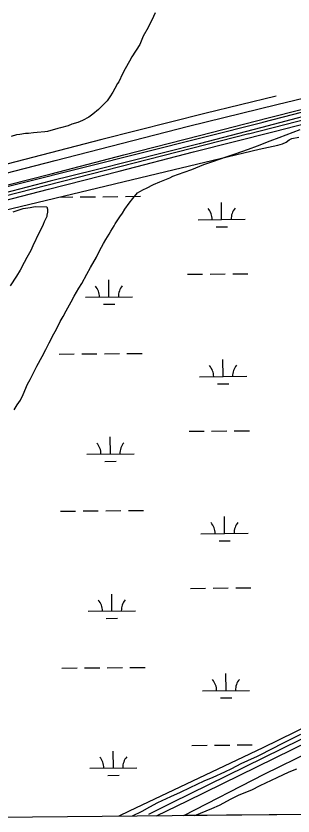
# Model space of a CAD drawing. Extents: x 3598634 to 3636690, y 517270 to 542944.
# Drawn here: x 3610347 to 3610935, y 522749 to 524444 of the extents above; entities that cross this region are included whole.
import ezdxf

# ---------------------------------------------------------------- set-up
doc = ezdxf.new("R2010")
doc.units = 0
for name, color, linetype in [('V-DTCH-CNTR', 7, 'Continuous'), ('V-GRID-FRAM', 7, 'Continuous'), ('V-RAIL-TRAK', 7, 'Continuous'), ('V-ROAD-CNTR', 7, 'Continuous'), ('V-SITE-VEGE', 7, 'Continuous'), ('V-TOPO-SHOR', 7, 'Continuous'), ('V-WETL-SWMP', 7, 'Continuous')]:
    doc.layers.add(name, color=color, linetype=linetype)

msp = doc.modelspace()

# ---------------------------------------------------------------- linework, layer by layer
at = {"layer": 'V-DTCH-CNTR'}
msp.add_lwpolyline([(3610899.1, 524274.5), (3610747.4, 524237.7), (3610529.3, 524182.7), (3610291.9, 524121)], dxfattribs=at)
at = {"layer": 'V-GRID-FRAM'}
msp.add_lwpolyline([(3602690.3, 540859.2), (3634347.4, 541153.9), (3634524.6, 522971.8), (3602851.6, 522676.9), (3602690.3, 540859.2)], dxfattribs=at)
at = {"layer": 'V-RAIL-TRAK'}
for points in [[(3609177, 523791.7), (3609369.5, 523841.1), (3609474.9, 523867.5), (3609597.6, 523898.8), (3609756, 523940.5), (3609872, 523969.1), (3610012, 524006.4), (3610142, 524038.2), (3610284.7, 524075), (3610421.4, 524109.6), (3610575.9, 524149.7), (3610736.5, 524190.9), (3610881.5, 524228.2), (3611021.5, 524263.9)], [(3611028.7, 524249.9), (3610868.6, 524207.6), (3610735.3, 524173.6), (3610517.3, 524118.2), (3610419.7, 524094), (3610305.3, 524064.4), (3610199.9, 524036.9), (3610069.4, 524003.4), (3609958.4, 523976), (3609840.1, 523944.7), (3609687.3, 523906.2), (3609520.6, 523864.5), (3609372.2, 523825), (3609236.1, 523790.9), (3609078.2, 523749.7)], [(3609105.9, 523741.8), (3609243.8, 523776.9), (3609353.8, 523804.3), (3609452.3, 523829.7), (3609591.6, 523865.5), (3609713.8, 523897.9), (3609829.5, 523926.7), (3609974.5, 523964.7), (3610102.3, 523997.7), (3610227.3, 524028.7), (3610415.9, 524077.2), (3610565.9, 524115.1), (3610723.8, 524156.6), (3610894.5, 524199.5), (3611034.5, 524235.4)], [(3610645.3, 522749.5), (3610710.6, 522781.6), (3610932.6, 522890), (3611040.9, 522943.4)]]:
    msp.add_lwpolyline(points, dxfattribs=at)
at = {"layer": 'V-ROAD-CNTR'}
for points in [[(3610870.8, 524219.1), (3611650.3, 524420.2), (3611910.7, 524484.7), (3612429.4, 524620.5), (3612849.4, 524724.4), (3613322.1, 524847.6), (3613877.1, 524989.4), (3614424.8, 525126.6), (3614863.4, 525237.7), (3615268.2, 525343.5), (3615482.5, 525394.7), (3615882.9, 525500.8), (3616304.2, 525605.5), (3616734.9, 525718)], [(3610839.8, 524194.1), (3611654.5, 524403.7), (3611914.9, 524468.3), (3612433.6, 524604), (3612853.6, 524707.9), (3613326.3, 524831.2), (3613881.3, 524972.9), (3614429, 525110.1), (3614867.6, 525221.2), (3615272.4, 525327), (3615486.6, 525378.2), (3615887.2, 525484.3), (3616308.4, 525589), (3616739.2, 525701.6)], [(3615846.2, 525306.6), (3615159.9, 524973.8), (3614867.6, 524832), (3614450.7, 524627.6), (3614081.3, 524447.1), (3613503.9, 524166), (3613020.6, 523930.2), (3612510.7, 523681.4), (3611965.7, 523412.5), (3611456.5, 523159.5), (3610677.5, 522777.3), (3610628.2, 522752.6)], [(3604996.1, 522700.2), (3605062.1, 522717.2), (3605864.2, 522921.6), (3606843.1, 523174.9), (3608415.2, 523578.1), (3608483.5, 523595.4), (3608653.5, 523642.8), (3608824, 523692.5), (3608984, 523735.5), (3609241, 523802.3), (3609620.5, 523902.7), (3610103, 524026.3), (3610871.1, 524219.4)], [(3605059.9, 522700.8), (3605321.7, 522768.5), (3606004.3, 522943.5), (3606728, 523128), (3607202.8, 523251.6), (3608443.1, 523569.6), (3608574.3, 523602.8), (3608777, 523661.8), (3608894.6, 523695.6), (3608985.8, 523721.1), (3609170.5, 523770.2), (3609601.7, 523880), (3610047.1, 523992.2), (3610841.1, 524194.8)]]:
    msp.add_lwpolyline(points, dxfattribs=at)
at = {"layer": 'V-SITE-VEGE'}
for p, q in [((3610905.5, 524186.4), (3610949.6, 524203.7)), ((3610859, 524169.1), (3610886.2, 524179.9)), ((3610886.2, 524179.9), (3610905.5, 524186.4)), ((3610812, 524151.8), (3610840.3, 524162)), ((3610840.3, 524162), (3610859, 524169.1)), ((3610764.3, 524135.7), (3610792.6, 524145.9)), ((3610792.6, 524145.9), (3610812, 524151.8)), ((3610720.2, 524119), (3610745.6, 524129.2)), ((3610745.6, 524129.2), (3610764.3, 524135.7)), ((3610673.1, 524101.1), (3610679.8, 524104.7)), ((3610679.8, 524104.7), (3610703.9, 524113.1)), ((3610703.9, 524113.1), (3610720.2, 524119)), ((3610624.2, 524079.6), (3610638.7, 524086.8)), ((3610638.7, 524086.8), (3610652, 524092.8)), ((3610652, 524092.8), (3610673.1, 524101.1)), ((3610604.9, 524069.4), (3610609.7, 524072.4)), ((3610609.7, 524072.4), (3610617.6, 524076.6)), ((3610617.6, 524076.6), (3610624.2, 524079.6)), ((3610587.3, 524047.8), (3610594.6, 524057.4)), ((3610594.6, 524057.4), (3610604.9, 524069.4)), ((3610351.6, 524032.5), (3610362.5, 524036)), ((3610362.5, 524036), (3610377.5, 524038.4)), ((3610377.5, 524038.4), (3610387.8, 524040.2)), ((3610387.8, 524040.2), (3610412.5, 524040.1)), ((3610412.5, 524040.1), (3610413.7, 524034.6)), ((3610577.6, 524034.6), (3610587.3, 524047.8)), ((3610341.3, 524028.9), (3610351.6, 524032.5)), ((3610412.4, 524019.6), (3610410, 524013.5)), ((3610413.7, 524028.6), (3610412.4, 524022)), ((3610412.4, 524022), (3610412.4, 524019.6)), ((3610413.7, 524034.6), (3610413.7, 524028.6)), ((3610567.3, 524018.4), (3610572.8, 524026.2)), ((3610572.8, 524026.2), (3610577.6, 524034.6)), ((3610405.1, 524002.1), (3610400.9, 523993.1)), ((3610407, 524008.1), (3610405.1, 524002.1)), ((3610410, 524013.5), (3610407, 524008.1)), ((3610555.2, 523999.7), (3610557.6, 524003.9)), ((3610557.6, 524003.9), (3610567.3, 524018.4)), ((3610396.6, 523985.3), (3610383.2, 523957)), ((3610400.9, 523993.1), (3610396.6, 523985.3)), ((3610544.9, 523981.7), (3610547.9, 523988.3)), ((3610547.9, 523988.3), (3610555.2, 523999.7)), ((3610532.7, 523961.8), (3610537.6, 523970.9)), ((3610537.6, 523970.9), (3610544.9, 523981.7)), ((3610383.2, 523957), (3610378.4, 523947.4)), ((3610524.2, 523946.8), (3610532.7, 523961.8)), ((3610378.4, 523947.4), (3610369.9, 523932.3)), ((3610517.6, 523933), (3610524.2, 523946.8)), ((3610364.4, 523922.1), (3610355.9, 523905.3)), ((3610369.9, 523932.3), (3610364.4, 523922.1)), ((3610505.4, 523911.3), (3610517.6, 523933)), ((3610355.9, 523905.3), (3610348, 523892.6)), ((3610497.5, 523896.9), (3610505.4, 523911.3)), ((3610348, 523892.6), (3610334.7, 523872.2)), ((3610486.6, 523877.6), (3610497.5, 523896.9)), ((3610470.8, 523850.6), (3610480.5, 523867.4)), ((3610480.5, 523867.4), (3610486.6, 523877.6)), ((3610464.2, 523838.5), (3610470.8, 523850.6)), ((3610453.8, 523819.3), (3610464.2, 523838.5)), ((3610447.2, 523807.3), (3610453.8, 523819.3)), ((3610441.1, 523797), (3610447.2, 523807.3)), ((3610433.2, 523780.8), (3610441.1, 523797)), ((3610417.4, 523751.9), (3610427.1, 523770.6)), ((3610427.1, 523770.6), (3610433.2, 523780.8)), ((3610410.7, 523737.5), (3610417.4, 523751.9)), ((3610402.8, 523722.5), (3610410.7, 523737.5)), ((3610391.3, 523702), (3610402.8, 523722.5)), ((3610377.3, 523674.3), (3610391.3, 523702)), ((3610362.7, 523642.4), (3610371.3, 523664.1)), ((3610371.3, 523664.1), (3610377.3, 523674.3)), ((3610349.4, 523620.2), (3610356.7, 523630.4)), ((3610356.7, 523630.4), (3610362.7, 523642.4)), ((3610343.3, 523610), (3610349.4, 523620.2)), ((3610950.6, 522921.7), (3610923.4, 522908.5)), ((3610907.7, 522900.8), (3610893.2, 522893)), ((3610923.4, 522908.5), (3610907.7, 522900.8)), ((3610893.2, 522893), (3610858.8, 522875)), ((3610858.8, 522875), (3610837.7, 522866.1)), ((3610823.8, 522859.5), (3610803.9, 522849.3)), ((3610837.7, 522866.1), (3610823.8, 522859.5)), ((3610789.4, 522842.2), (3610764.6, 522830.8)), ((3610803.9, 522849.3), (3610789.4, 522842.2)), ((3610900.8, 522830.9), (3610926.2, 522842.8)), ((3610926.2, 522842.8), (3610942.5, 522849.4)), ((3610745.3, 522823), (3610715.7, 522808.7)), ((3610764.6, 522830.8), (3610745.3, 522823)), ((3610864.6, 522814.1), (3610900.8, 522830.9)), ((3610695.2, 522799.1), (3610674.6, 522790.2)), ((3610715.7, 522808.7), (3610695.2, 522799.1)), ((3610820.5, 522793.8), (3610847.1, 522804.6)), ((3610847.1, 522804.6), (3610864.6, 522814.1)), ((3610674.6, 522790.2), (3610647.5, 522777)), ((3610778.8, 522772.3), (3610803.6, 522785.4)), ((3610803.6, 522785.4), (3610820.5, 522793.8)), ((3610630, 522768), (3610614.2, 522758.5)), ((3610647.5, 522777), (3610630, 522768)), ((3613499.4, 522776.1), (3610726.2, 522750.3)), ((3610738.4, 522755.6), (3610762.5, 522765.1)), ((3610762.5, 522765.1), (3610778.8, 522772.3)), ((3610614.2, 522758.5), (3610593.7, 522749)), ((3610726.2, 522750.3), (3610738.4, 522755.6))]:
    msp.add_line(p, q, dxfattribs=at)
msp.add_lwpolyline([(3610642.2, 524450.5), (3610638.6, 524443.3), (3610627.7, 524419.8), (3610616.7, 524401.2), (3610609.4, 524383.7), (3610593.1, 524357.3), (3610587.6, 524348.3), (3610578.5, 524332), (3610573, 524321.2), (3610565.1, 524304.9), (3610562.7, 524301.3), (3610556.6, 524290.5), (3610552.4, 524282.7), (3610546.3, 524273.1), (3610540.3, 524264.7), (3610530, 524253.9), (3610522.1, 524246), (3610510, 524235.8), (3610501.5, 524229.9), (3610488.3, 524222.7), (3610478.6, 524218.5), (3610465.9, 524214.9), (3610457.5, 524211.3), (3610441.8, 524207.2), (3610435.8, 524205.4), (3610414, 524199.5), (3610408, 524198.9), (3610392.3, 524197.1), (3610384.5, 524196.6), (3610373.6, 524195.4), (3610367, 524194.8), (3610355.5, 524193.1), (3610348.3, 524192.5), (3610336.8, 524188.9)], dxfattribs=at)
at = {"layer": 'V-TOPO-SHOR'}
msp.add_lwpolyline([(3608962.8, 523764.3), (3609188.5, 523819.8), (3609402.1, 523876), (3609612.8, 523928.8), (3609867.8, 523993.4), (3610155.9, 524068.1), (3610179.9, 524074.3), (3610259.9, 524094.5), (3610429.9, 524137.6), (3610712.8, 524210.7), (3610899.9, 524256.4), (3611014.9, 524283.8)], dxfattribs=at)
at = {"layer": 'V-WETL-SWMP'}
for p, q in [((3610902.3, 524170.4), (3610912.5, 524172.9)), ((3610912.5, 524172.9), (3610920.3, 524176.8)), ((3610920.3, 524176.8), (3610926.1, 524181.5)), ((3610926.1, 524181.5), (3610931.7, 524184.7)), ((3610931.7, 524184.7), (3610947, 524187.7)), ((3610665.2, 524114.7), (3610862.5, 524161.8)), ((3610862.5, 524161.8), (3610902.3, 524170.4)), ((3610320.4, 524032.3), (3610665.2, 524114.7)), ((3610438.2, 524060.5), (3610467.4, 524060.7)), ((3610483.4, 524060.9), (3610515.4, 524061.2)), ((3610531.4, 524061.3), (3610563.4, 524061.6)), ((3610579.4, 524061.8), (3610611.4, 524062.1)), ((3610783.2, 524012.9), (3610782.9, 524048.9)), ((3610733.2, 524012.5), (3610833.2, 524013.4)), ((3610771.4, 523997.4), (3610795.4, 523997.6)), ((3610544.3, 523848.8), (3610543.9, 523884.8)), ((3610710.9, 523896.8), (3610742.9, 523897.1)), ((3610758.9, 523897.3), (3610790.9, 523897.6)), ((3610806.9, 523897.7), (3610838.9, 523898)), ((3610494.3, 523848.4), (3610594.3, 523849.3)), ((3610532.4, 523833.3), (3610556.4, 523833.5)), ((3610438.5, 523727.8), (3610470.5, 523728.1)), ((3610486.5, 523728.2), (3610518.5, 523728.5)), ((3610534.5, 523728.7), (3610566.5, 523729)), ((3610582.5, 523729.1), (3610614.5, 523729.4)), ((3610786.3, 523680.3), (3610786, 523716.3)), ((3610736.3, 523679.8), (3610836.3, 523680.7)), ((3610774.5, 523664.7), (3610798.5, 523665)), ((3610714, 523564.2), (3610746, 523564.5)), ((3610762, 523564.6), (3610794, 523564.9)), ((3610810, 523565.1), (3610842, 523565.4)), ((3610547.4, 523516.2), (3610547, 523552.2)), ((3610497.4, 523515.7), (3610597.4, 523516.7)), ((3610535.5, 523500.6), (3610559.5, 523500.9)), ((3610441.6, 523395.1), (3610473.6, 523395.4)), ((3610489.6, 523395.6), (3610521.6, 523395.9)), ((3610537.6, 523396), (3610569.6, 523396.3)), ((3610585.6, 523396.5), (3610617.6, 523396.8)), ((3610789.4, 523347.6), (3610789.1, 523383.6)), ((3610739.4, 523347.2), (3610839.4, 523348.1)), ((3610777.6, 523332.1), (3610801.6, 523332.3)), ((3610717.1, 523231.5), (3610749.1, 523231.8)), ((3610765.1, 523232), (3610797.1, 523232.3)), ((3610813.1, 523232.4), (3610845.1, 523232.7)), ((3610550.5, 523183.5), (3610550.1, 523219.5)), ((3610500.5, 523183.1), (3610600.5, 523184)), ((3610538.6, 523168), (3610562.6, 523168.2)), ((3610444.7, 523062.5), (3610476.7, 523062.8)), ((3610492.7, 523062.9), (3610524.7, 523063.2)), ((3610540.7, 523063.4), (3610572.7, 523063.7)), ((3610588.7, 523063.8), (3610620.7, 523064.1)), ((3610792.5, 523015), (3610792.2, 523051)), ((3610742.5, 523014.5), (3610842.5, 523015.4)), ((3610780.7, 522999.4), (3610804.7, 522999.6)), ((3610973.3, 522944.1), (3610870.3, 522894)), ((3610873, 522837.7), (3611026, 522913.2)), ((3610553.6, 522850.9), (3610553.2, 522886.9)), ((3610720.2, 522898.8), (3610752.2, 522899.1)), ((3610768.2, 522899.3), (3610800.2, 522899.6)), ((3610870.3, 522894), (3610815.5, 522867.8)), ((3610816.2, 522899.7), (3610848.2, 522900)), ((3610815.5, 522867.8), (3610587.1, 522759.3)), ((3610503.6, 522850.4), (3610603.6, 522851.3)), ((3610541.7, 522835.3), (3610565.7, 522835.5)), ((3610702.9, 522750), (3610873, 522837.7)), ((3613498.6, 522776.1), (3610702.9, 522750)), ((3610587.1, 522759.3), (3610565.1, 522748.8))]:
    msp.add_line(p, q, dxfattribs=at)
for centre, start, end in [((3610728, 524012.9), 359.7615, 41.3052), ((3610838.5, 524013.9), 139.7615, 181.3052), ((3610489, 523848.8), 359.7615, 41.3052), ((3610599.5, 523849.8), 139.7615, 181.3052), ((3610731.1, 523680.2), 359.7615, 41.3052), ((3610841.6, 523681.3), 139.7615, 181.3052), ((3610492.1, 523516.1), 359.7615, 41.3052), ((3610602.6, 523517.2), 139.7615, 181.3052), ((3610734.2, 523347.6), 359.7615, 41.3052), ((3610844.7, 523348.6), 139.7615, 181.3052), ((3610495.2, 523183.5), 359.7615, 41.3052), ((3610605.7, 523184.5), 139.7615, 181.3052), ((3610737.3, 523014.9), 359.7615, 41.3052), ((3610847.7, 523015.9), 139.7615, 181.3052), ((3610498.3, 522850.8), 359.7615, 41.3052), ((3610608.8, 522851.9), 139.7615, 181.3052)]:
    msp.add_arc(centre, 35.2, start, end, dxfattribs=at)

doc.saveas('drawing.dxf')
